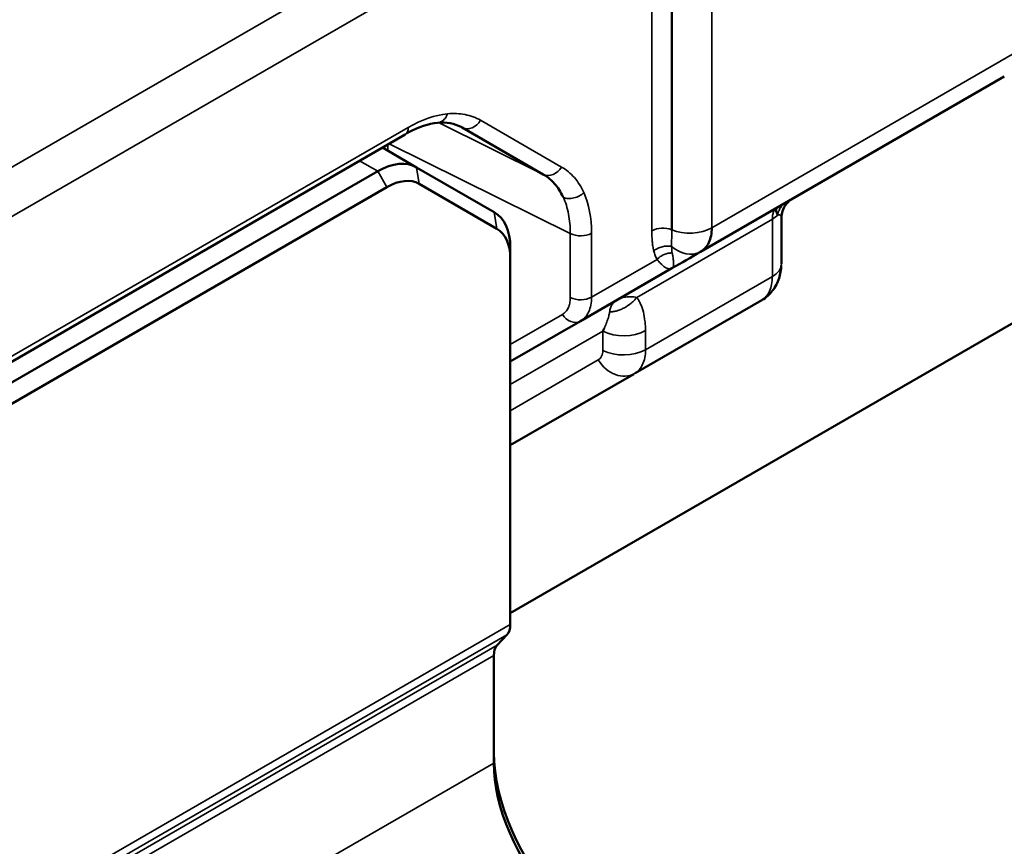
# Model space of a CAD drawing. Header units: millimetres. Extents: x 0 to 14369, y -869 to 2970.
# Tile 526 of 656: x 3819 to 3857, y 1155 to 1187. Entities that reach past the tile are written whole.
import ezdxf

# ---------------------------------------------------------------- set-up
doc = ezdxf.new("R2010")
doc.units = ezdxf.units.MM
doc.header["$LTSCALE"] = 10
doc.layers.add('Sichtbar (ISO)', color=7, linetype='Continuous', lineweight=50)
doc.layers.add('Sichtbar schmal (ISO)', color=7, linetype='Continuous', lineweight=35)

msp = doc.modelspace()

# ---------------------------------------------------------------- linework, layer by layer
at = {"layer": 'Sichtbar (ISO)'}
for p, q in [((3844.27, 1178.475), (3844.275, 1193.983)), ((3876.736, 1185.994), (3838.031, 1163.648)), ((3844.272, 1184.741), (3844.272, 1184.741)), ((3857.129, 1184.399), (3845.385, 1177.619)), ((3836.173, 1182.424), (3839.306, 1180.615)), ((3833.962, 1182.155), (3802.678, 1164.093)), ((3833.085, 1181.649), (3834.41, 1180.884)), ((3837.41, 1179.152), (3834.41, 1180.884)), ((3832.91, 1180.736), (3800.726, 1162.155)), ((3833.263, 1180.123), (3801.079, 1161.542)), ((3834.513, 1180.247), (3837.513, 1178.515)), ((3844.27, 1179.021), (3844.27, 1179.021)), ((3848.513, 1177.154), (3848.513, 1178.96)), ((3838.031, 1177.779), (3838.031, 1177.371)), ((3838.031, 1163.208), (3838.031, 1177.371)), ((3844.206, 1177.573), (3844.206, 1177.574)), ((3844.282, 1176.982), (3840.745, 1174.94)), ((3847.756, 1175.754), (3842.864, 1172.929)), ((3840.745, 1174.94), (3838.031, 1173.373)), ((3842.802, 1172.893), (3838.031, 1170.139)), ((3837.522, 1162.405), (3837.903, 1162.813)), ((3837.394, 1157.851), (3837.394, 1162.011))]:
    msp.add_line(p, q, dxfattribs=at)
for centre, major_axis, ratio, start_param, end_param in [((3832.91, 1178.286), (1.5, 2.598), 0.57735, 0, 0.785398), ((3833.263, 1178.082), (1.25, 2.165), 0.57735, 0, 0.785398), ((3835.91, 1176.554), (1.5, 2.598), 0.57735, 5.497787, 6.283185), ((3836.263, 1176.35), (1.25, 2.165), 0.57735, 5.497787, 6.283185), ((3847.156, 1176.793), (0.6, -1.039), 0.837317, 0, 0.007468), ((3837.324, 1163.616), (0.5, -0.866), 0.57735, 0.174533, 0.785398), ((3838.101, 1161.603), (-0.5, 0.866), 0.57735, 0.174533, 0.785398), ((3841.425, 1155.932), (-2.85, 4.936), 0.57735, 0.785398, 1.974359), ((3841.071, 1155.728), (-2.6, 4.503), 0.57735, 0.785398, 1.958669)]:
    msp.add_ellipse(centre, major_axis=major_axis, ratio=ratio, start_param=start_param, end_param=end_param, dxfattribs=at)
for points, knots in [([(3835.211, 1182.609), (3834.873, 1182.575), (3834.49, 1182.449), (3834.06, 1182.218), (3834.032, 1182.203), (3834.004, 1182.187)], [0, 0, 0, 0, 0.1812093, 0.1812093, 0.1938428, 0.1938428, 0.1938428, 0.1938428]), ([(3840.082, 1179.729), (3840.081, 1179.731), (3840.079, 1179.734), (3839.983, 1179.932), (3839.872, 1180.104), (3839.579, 1180.439), (3839.42, 1180.549), (3839.306, 1180.615)], [-0.1215708, -0.1215708, -0.1215708, -0.1215708, -0.1208238, -0.1208238, -0.0679904, -0.0679904, -0.0000087, -0.0000087, -0.0000087, -0.0000087]), ([(3848.905, 1179.651), (3848.906, 1179.651), (3848.907, 1179.652), (3848.908, 1179.652), (3848.908, 1179.652), (3848.908, 1179.652), (3848.908, 1179.652), (3848.907, 1179.652), (3848.907, 1179.652), (3848.906, 1179.651), (3848.906, 1179.651), (3848.905, 1179.651), (3848.904, 1179.65), (3848.903, 1179.65), (3848.902, 1179.649), (3848.901, 1179.648), (3848.9, 1179.648), (3848.893, 1179.644), (3848.888, 1179.64), (3848.873, 1179.63), (3848.863, 1179.624), (3848.823, 1179.595), (3848.795, 1179.571), (3848.718, 1179.495), (3848.674, 1179.438), (3848.593, 1179.301), (3848.559, 1179.218), (3848.532, 1179.105), (3848.527, 1179.076), (3848.521, 1179.034), (3848.52, 1179.019), (3848.518, 1178.998), (3848.518, 1178.99), (3848.518, 1178.979), (3848.517, 1178.976), (3848.517, 1178.971), (3848.517, 1178.97), (3848.517, 1178.969), (3848.517, 1178.968), (3848.517, 1178.966), (3848.517, 1178.965), (3848.517, 1178.963), (3848.517, 1178.962), (3848.517, 1178.962)], [0, 0, 0, 0, 0.00913382, 0.00913382, 0.01040392, 0.01040392, 0.01255899, 0.01255899, 0.01384464, 0.01384464, 0.01430228, 0.01430228, 0.01476453, 0.01476453, 0.01499435, 0.01499435, 0.01545886, 0.01545886, 0.01731618, 0.01731618, 0.02097067, 0.02097067, 0.03195926, 0.03195926, 0.0533992, 0.0533992, 0.07971891, 0.07971891, 0.08832188, 0.08832188, 0.09267679, 0.09267679, 0.09486857, 0.09486857, 0.09596454, 0.09596454, 0.09622555, 0.09622555, 0.09645357, 0.09645357, 0.09682833, 0.09682833, 0.09722694, 0.09722694, 0.09722694, 0.09722694]), ([(3848.309, 1179.257), (3848.308, 1179.246), (3848.308, 1179.233), (3848.309, 1179.22), (3848.31, 1179.207), (3848.311, 1179.193), (3848.314, 1179.179), (3848.317, 1179.165), (3848.321, 1179.151), (3848.326, 1179.136), (3848.329, 1179.128), (3848.331, 1179.121), (3848.334, 1179.113), (3848.337, 1179.106), (3848.341, 1179.098), (3848.344, 1179.09), (3848.348, 1179.082), (3848.351, 1179.075), (3848.355, 1179.067), (3848.357, 1179.063), (3848.359, 1179.059), (3848.362, 1179.055), (3848.363, 1179.053), (3848.364, 1179.051), (3848.365, 1179.049), (3848.366, 1179.047), (3848.367, 1179.045), (3848.368, 1179.043)], [0.375, 0.375, 0.375, 0.375, 0.5, 0.5, 0.5, 0.625, 0.625, 0.625, 0.75, 0.75, 0.75, 0.8125, 0.8125, 0.8125, 0.875, 0.875, 0.875, 0.9375, 0.9375, 0.9375, 0.96875, 0.96875, 0.96875, 0.9843828, 0.9843828, 0.9843828, 1, 1, 1, 1]), ([(3848.345, 1179.328), (3848.344, 1179.327), (3848.343, 1179.327), (3848.343, 1179.326), (3848.342, 1179.325), (3848.341, 1179.325), (3848.34, 1179.324), (3848.339, 1179.323), (3848.337, 1179.322), (3848.336, 1179.321), (3848.333, 1179.318), (3848.33, 1179.315), (3848.327, 1179.311), (3848.325, 1179.308), (3848.323, 1179.304), (3848.321, 1179.3), (3848.319, 1179.296), (3848.317, 1179.292), (3848.316, 1179.288), (3848.313, 1179.278), (3848.311, 1179.268), (3848.309, 1179.257)], [0, 0, 0, 0, 0.015625, 0.015625, 0.015625, 0.03125, 0.03125, 0.03125, 0.0625, 0.0625, 0.0625, 0.125, 0.125, 0.125, 0.1875, 0.1875, 0.1875, 0.25, 0.25, 0.25, 0.375, 0.375, 0.375, 0.375]), ([(3845.821, 1178.547), (3845.823, 1178.439), (3845.814, 1178.336), (3845.794, 1178.241), (3845.774, 1178.145), (3845.744, 1178.058), (3845.705, 1177.979), (3845.666, 1177.9), (3845.62, 1177.829), (3845.566, 1177.769), (3845.539, 1177.738), (3845.511, 1177.711), (3845.48, 1177.686), (3845.45, 1177.66), (3845.418, 1177.638), (3845.385, 1177.619)], [0, 0, 0, 0, 0.25, 0.25, 0.25, 0.5, 0.5, 0.5, 0.75, 0.75, 0.75, 0.875, 0.875, 0.875, 1, 1, 1, 1]), ([(3848.509, 1177.096), (3848.504, 1176.926), (3848.473, 1176.755), (3848.364, 1176.428), (3848.283, 1176.266), (3848.063, 1175.976), (3847.922, 1175.849), (3847.763, 1175.757)], [0.0061215, 0.0061215, 0.0061215, 0.0061215, 0.0585632, 0.0585632, 0.1147003, 0.1147003, 0.1717017, 0.1717017, 0.1717017, 0.1717017])]:
    msp.add_open_spline(points, degree=3, knots=knots, dxfattribs=at)
for points in [[(3836.126, 1182.45), (3835.888, 1182.577), (3835.563, 1182.643), (3835.211, 1182.609)], [(3836.172, 1182.424), (3836.157, 1182.433), (3836.142, 1182.441), (3836.126, 1182.45)], [(3848.517, 1178.96), (3848.517, 1178.961), (3848.517, 1178.961), (3848.517, 1178.962)], [(3845.385, 1177.619), (3845.013, 1177.404), (3844.654, 1177.197), (3844.282, 1176.982)], [(3841.608, 1174.548), (3841.624, 1174.581), (3841.64, 1174.615), (3841.656, 1174.648)]]:
    msp.add_open_spline(points, degree=3, dxfattribs=at)
at = {"layer": 'Sichtbar schmal (ISO)'}
for p, q in [((3845.821, 1212.767), (3845.821, 1178.547)), ((3843.506, 1193.944), (3843.506, 1178.435)), ((3797.092, 1168.381), (3840.935, 1193.695)), ((3841.739, 1192.252), (3797.896, 1166.939)), ((3844.272, 1185.079), (3844.272, 1185.079)), ((3845.821, 1178.547), (3857.535, 1185.31)), ((3836.882, 1182.707), (3840.016, 1180.897)), ((3802.802, 1164.368), (3834.086, 1182.43)), ((3839.306, 1180.615), (3835.275, 1182.614)), ((3836.004, 1182.507), (3836.172, 1182.424)), ((3833.291, 1181.53), (3833.291, 1181.768)), ((3833.345, 1181.799), (3840.349, 1178.325)), ((3832.91, 1180.736), (3832.207, 1181.142)), ((3834.41, 1180.884), (3834.513, 1180.247)), ((3844.271, 1180.967), (3844.271, 1180.967)), ((3833.263, 1180.123), (3832.91, 1180.736)), ((3837.513, 1178.515), (3837.41, 1179.152)), ((3842.919, 1175.856), (3848.162, 1178.884)), ((3848.162, 1176.664), (3848.162, 1178.884)), ((3840.349, 1175.852), (3840.349, 1178.325)), ((3841.175, 1178.337), (3841.175, 1175.864)), ((3844.412, 1177.715), (3844.412, 1177.713)), ((3841.175, 1175.864), (3843.704, 1177.325)), ((3843.723, 1177.301), (3843.723, 1177.301)), ((3843.259, 1173.834), (3848.162, 1176.664)), ((3843.135, 1175.43), (3843.135, 1175.43)), ((3840.044, 1175.202), (3838.031, 1174.04)), ((3838.031, 1172.483), (3841.608, 1174.548)), ((3841.608, 1173.809), (3841.608, 1174.548)), ((3843.259, 1173.834), (3843.259, 1174.573)), ((3838.031, 1171.474), (3841.433, 1173.437)), ((3820.213, 1152.921), (3838.031, 1163.208)), ((3820.218, 1152.603), (3837.903, 1162.813)), ((3819.844, 1152.199), (3837.522, 1162.405)), ((3837.394, 1162.011), (3819.717, 1151.805)), ((3819.717, 1147.644), (3837.394, 1157.851))]:
    msp.add_line(p, q, dxfattribs=at)
for centre, major_axis, ratio, start_param, end_param in [((3833.822, 1176.175), (2.95, 6.607), 0.536787, 0.298255, 0.636498), ((3836.456, 1182.962), (-0.304, -0.527), 0.816497, 0.045953, 1.557676), ((3833.655, 1182.686), (0.305, -0.528), 0.57735, 0.000572, 0.770264), ((3839.59, 1181.154), (-0.305, -0.528), 0.816496, 0.048561, 1.555071), ((3836.028, 1175.092), (-4.099, -5.753), 0.541038, 2.492907, 2.835748), ((3847.768, 1179.177), (0.719, 0.209), 0.570054, 5.118998, 5.515166), ((3843.931, 1178.183), (0.609, 0), 0.577351, 0.980329, 2.344321), ((3844.973, 1179.037), (-1.2, 0), 0.57735, 0.945158, 2.356194), ((3840.75, 1178.59), (-0.61, 0), 0.57735, 0.852892, 2.34106), ((3844.798, 1178.692), (0.612, -1.06), 0.794546, 5.121067, 6.254183), ((3847.313, 1177.154), (1.2, 0), 0.57735, 5.497787, 6.283185), ((3847.156, 1176.793), (0.6, -1.039), 0.837317, 1.032612, 1.034925), ((3840.75, 1176.117), (0.61, 0), 0.57735, 3.995359, 5.481777), ((3840.447, 1175.472), (0.305, -0.529), 0.794556, 4.765894, 6.266696), ((3842.41, 1175.063), (-1.2, 0), 0.57735, 0.837758, 2.356194), ((3842.41, 1174.324), (-1.2, 0), 0.57735, 0.837758, 2.356194), ((3842.236, 1173.952), (0.6, -1.039), 0.794556, 4.749405, 6.283185)]:
    msp.add_ellipse(centre, major_axis=major_axis, ratio=ratio, start_param=start_param, end_param=end_param, dxfattribs=at)
for points, knots in [([(3835.211, 1182.609), (3835.264, 1182.614), (3835.374, 1182.652), (3835.519, 1182.771), (3835.58, 1182.889), (3835.599, 1182.956)], [0.2648833, 0.2648833, 0.2648833, 0.2648833, 0.5, 0.75, 1, 1, 1, 1]), ([(3835.599, 1182.956), (3835.72, 1182.967), (3835.837, 1182.971), (3835.951, 1182.966), (3836.065, 1182.962), (3836.176, 1182.949), (3836.283, 1182.928), (3836.39, 1182.907), (3836.494, 1182.878), (3836.594, 1182.841), (3836.694, 1182.804), (3836.79, 1182.759), (3836.882, 1182.707)], [0, 0, 0, 0, 0.25, 0.25, 0.25, 0.5, 0.5, 0.5, 0.75, 0.75, 0.75, 0.9999997, 0.9999997, 0.9999997, 0.9999997]), ([(3840.016, 1180.897), (3840.108, 1180.844), (3840.195, 1180.783), (3840.277, 1180.715), (3840.359, 1180.647), (3840.436, 1180.571), (3840.508, 1180.489), (3840.58, 1180.406), (3840.646, 1180.317), (3840.707, 1180.22), (3840.768, 1180.124), (3840.824, 1180.021), (3840.874, 1179.911)], [0, 0, 0, 0, 0.25, 0.25, 0.25, 0.5, 0.5, 0.5, 0.75, 0.75, 0.75, 1, 1, 1, 1]), ([(3848.162, 1178.884), (3848.162, 1178.89), (3848.162, 1178.897), (3848.162, 1178.904), (3848.162, 1178.91), (3848.162, 1178.917), (3848.163, 1178.923), (3848.163, 1178.936), (3848.164, 1178.949), (3848.165, 1178.961), (3848.167, 1178.987), (3848.17, 1179.011), (3848.174, 1179.034), (3848.182, 1179.081), (3848.194, 1179.124), (3848.21, 1179.162), (3848.225, 1179.2), (3848.245, 1179.233), (3848.268, 1179.261), (3848.279, 1179.275), (3848.291, 1179.287), (3848.304, 1179.298), (3848.311, 1179.304), (3848.317, 1179.309), (3848.324, 1179.314), (3848.331, 1179.319), (3848.338, 1179.323), (3848.345, 1179.328)], [0, 0, 0, 0, 0.03125, 0.03125, 0.03125, 0.0625, 0.0625, 0.0625, 0.125, 0.125, 0.125, 0.25, 0.25, 0.25, 0.5, 0.5, 0.5, 0.75, 0.75, 0.75, 0.875, 0.875, 0.875, 0.9375, 0.9375, 0.9375, 1, 1, 1, 1]), ([(3848.368, 1179.043), (3848.368, 1179.046), (3848.369, 1179.052), (3848.371, 1179.065), (3848.375, 1179.086), (3848.383, 1179.117), (3848.393, 1179.153), (3848.409, 1179.2), (3848.434, 1179.257), (3848.507, 1179.385), (3848.593, 1179.471), (3848.672, 1179.516)], [0, 0, 0, 0, 0.015625, 0.03125, 0.0625, 0.125, 0.1875, 0.25, 0.375, 0.5, 1, 1, 1, 1]), ([(3848.517, 1178.962), (3848.517, 1178.963), (3848.517, 1178.995), (3848.499, 1179.028), (3848.447, 1179.045), (3848.406, 1179.047), (3848.381, 1179.045), (3848.368, 1179.043)], [0.4859098, 0.4859098, 0.4859098, 0.4859098, 0.5, 0.75, 0.875, 0.9375, 1, 1, 1, 1]), ([(3844.27, 1178.475), (3844.27, 1178.445), (3844.27, 1178.416), (3844.27, 1178.386), (3844.271, 1178.357), (3844.271, 1178.327), (3844.271, 1178.299), (3844.271, 1178.241), (3844.271, 1178.184), (3844.27, 1178.13), (3844.27, 1178.102), (3844.269, 1178.075), (3844.269, 1178.049), (3844.268, 1178.022), (3844.268, 1177.996), (3844.268, 1177.971), (3844.268, 1177.945), (3844.268, 1177.92), (3844.268, 1177.896), (3844.268, 1177.884), (3844.268, 1177.872), (3844.268, 1177.86), (3844.268, 1177.854), (3844.268, 1177.848), (3844.268, 1177.842), (3844.268, 1177.836), (3844.268, 1177.831), (3844.268, 1177.825)], [0, 0, 0, 0, 0.125, 0.125, 0.125, 0.25, 0.25, 0.25, 0.5, 0.5, 0.5, 0.625, 0.625, 0.625, 0.75, 0.75, 0.75, 0.875, 0.875, 0.875, 0.9375, 0.9375, 0.9375, 0.96875, 0.96875, 0.96875, 1, 1, 1, 1]), ([(3843.578, 1177.65), (3843.577, 1177.657), (3843.573, 1177.672), (3843.566, 1177.701), (3843.554, 1177.754), (3843.54, 1177.832), (3843.527, 1177.927), (3843.508, 1178.122), (3843.504, 1178.294), (3843.506, 1178.435)], [0, 0, 0, 0, 0.03125, 0.0625, 0.125, 0.25, 0.375, 0.5, 1, 1, 1, 1]), ([(3843.578, 1177.65), (3843.6, 1177.669), (3843.623, 1177.686), (3843.648, 1177.703), (3843.673, 1177.719), (3843.699, 1177.734), (3843.727, 1177.748), (3843.782, 1177.776), (3843.843, 1177.798), (3843.905, 1177.814), (3843.936, 1177.822), (3843.968, 1177.828), (3843.999, 1177.833), (3844.03, 1177.837), (3844.062, 1177.84), (3844.092, 1177.841), (3844.107, 1177.842), (3844.122, 1177.842), (3844.137, 1177.841), (3844.153, 1177.841), (3844.168, 1177.84), (3844.183, 1177.839), (3844.197, 1177.837), (3844.212, 1177.836), (3844.226, 1177.833), (3844.233, 1177.832), (3844.24, 1177.831), (3844.247, 1177.829), (3844.251, 1177.829), (3844.254, 1177.828), (3844.258, 1177.827), (3844.261, 1177.827), (3844.265, 1177.826), (3844.268, 1177.825)], [0, 0, 0, 0, 0.1254313, 0.1254313, 0.1254313, 0.25, 0.25, 0.25, 0.5, 0.5, 0.5, 0.625, 0.625, 0.625, 0.75, 0.75, 0.75, 0.8117328, 0.8117328, 0.8117328, 0.875, 0.875, 0.875, 0.9375, 0.9375, 0.9375, 0.9687236, 0.9687236, 0.9687236, 0.9843683, 0.9843683, 0.9843683, 0.9999997, 0.9999997, 0.9999997, 0.9999997]), ([(3844.268, 1177.825), (3844.268, 1177.78), (3844.273, 1177.693), (3844.285, 1177.613), (3844.293, 1177.574)], [0.0000005, 0.0000005, 0.0000005, 0.0000005, 0.5, 1, 1, 1, 1]), ([(3843.704, 1177.325), (3843.709, 1177.329), (3843.718, 1177.34), (3843.732, 1177.354), (3843.764, 1177.385), (3843.824, 1177.437), (3843.974, 1177.52), (3844.053, 1177.545), (3844.135, 1177.566), (3844.213, 1177.575), (3844.254, 1177.575), (3844.273, 1177.575), (3844.286, 1177.575), (3844.293, 1177.574)], [0.0000026, 0.0000026, 0.0000026, 0.0000026, 0.0560727, 0.112231, 0.1918544, 0.3050806, 0.4664393, 0.5810065, 0.6949275, 0.8081441, 0.8877697, 0.9439284, 1, 1, 1, 1]), ([(3844.293, 1177.574), (3844.297, 1177.55), (3844.305, 1177.505), (3844.32, 1177.42), (3844.334, 1177.326), (3844.344, 1177.231), (3844.347, 1177.152), (3844.343, 1177.089), (3844.332, 1177.04), (3844.315, 1177.01), (3844.298, 1176.992), (3844.288, 1176.985), (3844.282, 1176.982)], [0, 0, 0, 0, 0.0625, 0.125, 0.25, 0.375, 0.5, 0.625, 0.75, 0.875, 0.9375, 1, 1, 1, 1]), ([(3843.704, 1177.325), (3843.721, 1177.304), (3843.738, 1177.285), (3843.754, 1177.266), (3843.77, 1177.248), (3843.786, 1177.23), (3843.801, 1177.213), (3843.832, 1177.18), (3843.862, 1177.15), (3843.89, 1177.124), (3843.919, 1177.098), (3843.946, 1177.075), (3843.972, 1177.055), (3843.998, 1177.036), (3844.023, 1177.019), (3844.047, 1177.006), (3844.071, 1176.992), (3844.094, 1176.982), (3844.116, 1176.974), (3844.138, 1176.967), (3844.158, 1176.962), (3844.178, 1176.96), (3844.217, 1176.957), (3844.252, 1176.964), (3844.282, 1176.982)], [0.0000003, 0.0000003, 0.0000003, 0.0000003, 0.0625, 0.0625, 0.0625, 0.125, 0.125, 0.125, 0.25, 0.25, 0.25, 0.375, 0.375, 0.375, 0.5, 0.5, 0.5, 0.625, 0.625, 0.625, 0.75, 0.75, 0.75, 1, 1, 1, 1]), ([(3840.044, 1175.202), (3840.093, 1175.231), (3840.136, 1175.267), (3840.174, 1175.309), (3840.212, 1175.351), (3840.244, 1175.4), (3840.27, 1175.455), (3840.295, 1175.51), (3840.315, 1175.571), (3840.328, 1175.637), (3840.342, 1175.704), (3840.349, 1175.775), (3840.349, 1175.852)], [0, 0, 0, 0, 0.25, 0.25, 0.25, 0.5, 0.5, 0.5, 0.75, 0.75, 0.75, 0.9999994, 0.9999994, 0.9999994, 0.9999994]), ([(3841.175, 1175.864), (3841.175, 1175.757), (3841.155, 1175.554), (3841.07, 1175.292), (3840.935, 1175.08), (3840.813, 1174.979), (3840.745, 1174.94)], [0, 0, 0, 0, 0.25, 0.5, 0.75, 1, 1, 1, 1]), ([(3842.919, 1175.856), (3842.888, 1175.816), (3842.854, 1175.778), (3842.818, 1175.741), (3842.782, 1175.704), (3842.744, 1175.668), (3842.704, 1175.635), (3842.623, 1175.568), (3842.535, 1175.509), (3842.443, 1175.459), (3842.397, 1175.434), (3842.35, 1175.412), (3842.302, 1175.392), (3842.254, 1175.372), (3842.206, 1175.355), (3842.158, 1175.341), (3842.134, 1175.333), (3842.109, 1175.327), (3842.085, 1175.321), (3842.061, 1175.316), (3842.037, 1175.311), (3842.013, 1175.307), (3841.989, 1175.302), (3841.965, 1175.299), (3841.941, 1175.297), (3841.929, 1175.295), (3841.917, 1175.294), (3841.905, 1175.293), (3841.899, 1175.293), (3841.893, 1175.293), (3841.888, 1175.292), (3841.882, 1175.292), (3841.876, 1175.292), (3841.87, 1175.291)], [0, 0, 0, 0, 0.125, 0.125, 0.125, 0.25, 0.25, 0.25, 0.5, 0.5, 0.5, 0.625, 0.625, 0.625, 0.75, 0.75, 0.75, 0.8125, 0.8125, 0.8125, 0.875, 0.875, 0.875, 0.9375, 0.9375, 0.9375, 0.96875, 0.96875, 0.96875, 0.984375, 0.984375, 0.984375, 1, 1, 1, 1]), ([(3842.126, 1175.737), (3842.14, 1175.745), (3842.154, 1175.753), (3842.168, 1175.76), (3842.183, 1175.768), (3842.197, 1175.775), (3842.212, 1175.782), (3842.241, 1175.796), (3842.271, 1175.808), (3842.301, 1175.82), (3842.362, 1175.842), (3842.425, 1175.859), (3842.491, 1175.871), (3842.524, 1175.876), (3842.558, 1175.881), (3842.592, 1175.883), (3842.627, 1175.885), (3842.661, 1175.886), (3842.697, 1175.885), (3842.732, 1175.884), (3842.769, 1175.882), (3842.806, 1175.877), (3842.843, 1175.872), (3842.88, 1175.865), (3842.919, 1175.856)], [0, 0, 0, 0, 0.0625, 0.0625, 0.0625, 0.125, 0.125, 0.125, 0.25, 0.25, 0.25, 0.5, 0.5, 0.5, 0.625, 0.625, 0.625, 0.75, 0.75, 0.75, 0.875, 0.875, 0.875, 1, 1, 1, 1]), ([(3842.919, 1175.856), (3842.934, 1175.838), (3842.962, 1175.799), (3843.014, 1175.716), (3843.095, 1175.557), (3843.182, 1175.298), (3843.233, 1175.007), (3843.254, 1174.762), (3843.258, 1174.637), (3843.259, 1174.573)], [0, 0, 0, 0, 0.0625, 0.125, 0.25, 0.5, 0.75, 0.875, 1, 1, 1, 1]), ([(3841.87, 1175.291), (3841.874, 1175.321), (3841.879, 1175.349), (3841.885, 1175.376), (3841.891, 1175.402), (3841.898, 1175.427), (3841.906, 1175.45), (3841.914, 1175.474), (3841.922, 1175.496), (3841.932, 1175.516), (3841.941, 1175.537), (3841.951, 1175.556), (3841.962, 1175.574), (3841.984, 1175.611), (3842.009, 1175.642), (3842.036, 1175.669), (3842.05, 1175.682), (3842.064, 1175.695), (3842.079, 1175.706), (3842.087, 1175.712), (3842.094, 1175.717), (3842.102, 1175.722), (3842.11, 1175.727), (3842.118, 1175.732), (3842.126, 1175.737)], [0, 0, 0, 0, 0.125, 0.125, 0.125, 0.25, 0.25, 0.25, 0.375, 0.375, 0.375, 0.5, 0.5, 0.5, 0.75, 0.75, 0.75, 0.875, 0.875, 0.875, 0.9375, 0.9375, 0.9375, 1, 1, 1, 1]), ([(3841.656, 1174.648), (3841.672, 1174.682), (3841.716, 1174.782), (3841.781, 1174.947), (3841.83, 1175.102), (3841.854, 1175.2), (3841.864, 1175.254), (3841.868, 1175.279), (3841.87, 1175.291)], [0.125, 0.125, 0.125, 0.125, 0.25, 0.5, 0.75, 0.875, 0.9375, 1, 1, 1, 1]), ([(3841.433, 1173.437), (3841.461, 1173.454), (3841.486, 1173.474), (3841.508, 1173.498), (3841.529, 1173.523), (3841.548, 1173.551), (3841.562, 1173.582), (3841.577, 1173.614), (3841.588, 1173.648), (3841.596, 1173.686), (3841.603, 1173.724), (3841.607, 1173.765), (3841.608, 1173.809)], [0.000006, 0.000006, 0.000006, 0.000006, 0.25, 0.25, 0.25, 0.5, 0.5, 0.5, 0.75, 0.75, 0.75, 0.9999923, 0.9999923, 0.9999923, 0.9999923])]:
    msp.add_open_spline(points, degree=3, knots=knots, dxfattribs=at)
for points in [[(3840.874, 1179.911), (3840.826, 1179.86), (3840.711, 1179.774), (3840.488, 1179.695), (3840.261, 1179.67), (3840.136, 1179.702), (3840.082, 1179.729)], [(3840.349, 1178.325), (3840.349, 1178.458), (3840.338, 1178.718), (3840.288, 1179.084), (3840.204, 1179.424), (3840.126, 1179.631), (3840.082, 1179.729)], [(3848.296, 1179.291), (3848.296, 1179.291), (3848.296, 1179.291), (3848.296, 1179.291)], [(3848.775, 1179.576), (3848.776, 1179.577), (3848.778, 1179.577), (3848.779, 1179.578)], [(3843.704, 1177.325), (3843.678, 1177.373), (3843.631, 1177.477), (3843.594, 1177.591), (3843.578, 1177.65)], [(3848.162, 1176.664), (3848.162, 1176.557), (3848.143, 1176.355), (3848.063, 1176.096), (3847.935, 1175.888), (3847.82, 1175.791), (3847.756, 1175.754)], [(3842.836, 1172.913), (3842.903, 1172.952), (3843.023, 1173.052), (3843.156, 1173.262), (3843.239, 1173.524), (3843.259, 1173.727), (3843.259, 1173.834)]]:
    msp.add_open_spline(points, degree=3, dxfattribs=at)

doc.saveas('drawing.dxf')
